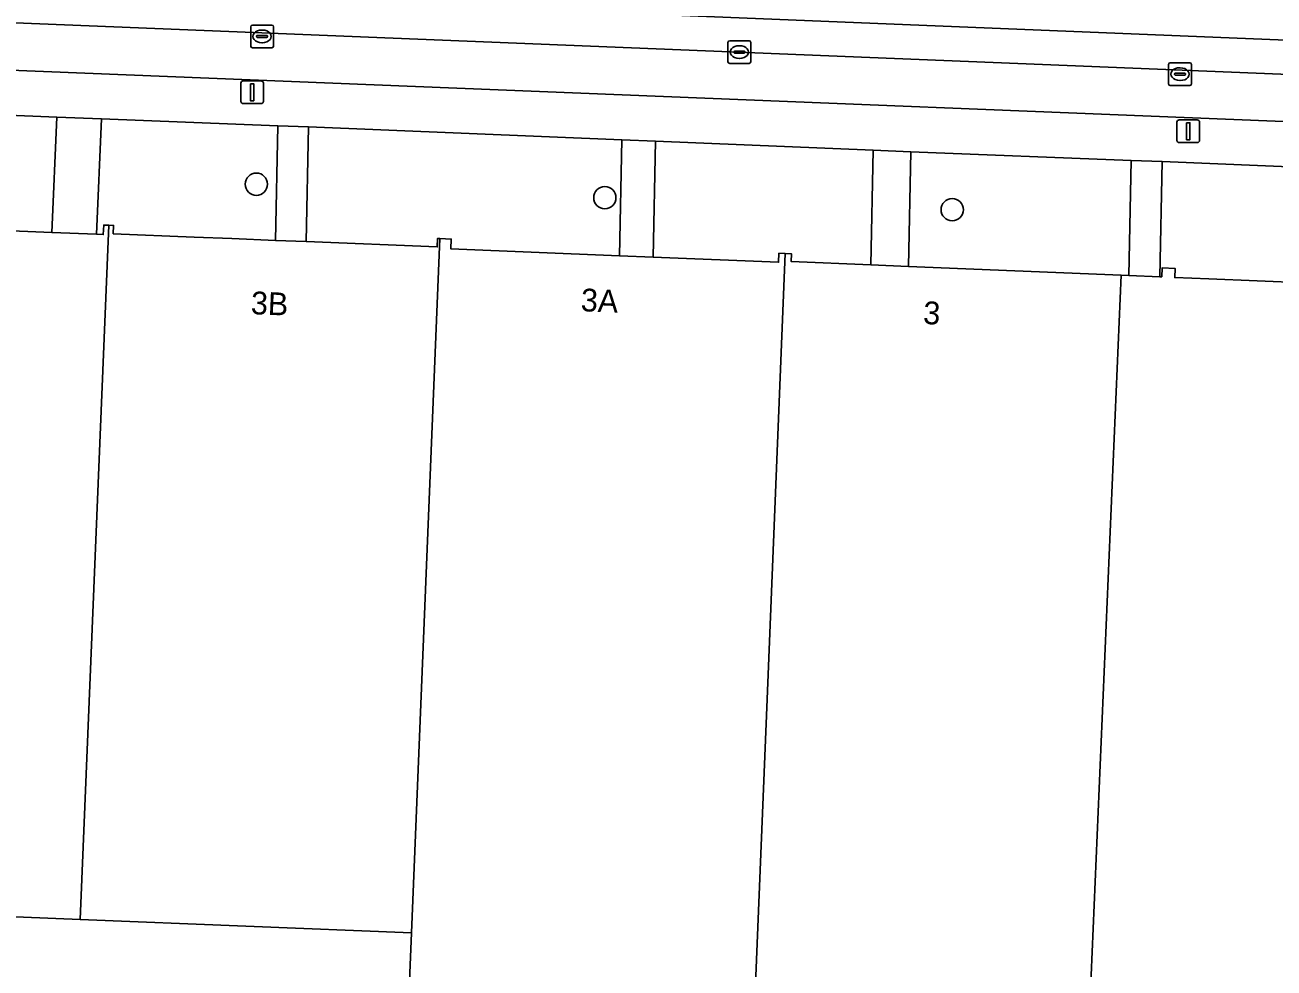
# Model space of a CAD drawing. Extents: x 160732 to 162107, y 387428 to 388479.
# Drawn here: x 161687.2 to 161742, y 387700.4 to 387741.9 of the extents above; entities that cross this region are included whole.
import ezdxf

# ---------------------------------------------------------------- set-up
doc = ezdxf.new("R2010")
doc.units = 0
for name, color, linetype in [('IMGEO_Boom', 7, 'Continuous'), ('IMGEO_Erf', 7, 'Continuous'), ('IMGEO_Groenvoorziening', 7, 'Continuous'), ('IMGEO_Kolk', 7, 'Continuous'), ('IMGEO_Lichtmast', 7, 'Continuous'), ('IMGEO_Pand', 7, 'Continuous'), ('IMGEO_Pand_nummerreeks', 7, 'Continuous'), ('IMGEO_Parkeervlak_open', 7, 'Continuous'), ('IMGEO_Rijbaan_lokaal_gesloten', 7, 'Continuous'), ('IMGEO_Rijbaan_lokaal_open', 7, 'Continuous'), ('IMGEO_Voetpad_open', 7, 'Continuous')]:
    doc.layers.add(name, color=color, linetype=linetype)

msp = doc.modelspace()

# ---------------------------------------------------------------- linework, layer by layer
at = {"layer": 'IMGEO_Boom'}
for centre in [(161697.316, 387734.865), (161712.62, 387734.272), (161727.874, 387733.746)]:
    msp.add_circle(centre, 0.489, dxfattribs=at)
at = {"layer": 'IMGEO_Erf'}
msp.add_lwpolyline([(161682.768, 387692.969), (161696.327, 387692.43), (161696.661, 387692.417), (161700.168, 387692.278), (161700.493, 387692.265), (161703.725, 387692.136), (161704.128, 387701.983), (161689.582, 387702.579), (161650.114, 387704.195)], dxfattribs=at)
at = {"layer": 'IMGEO_Groenvoorziening'}
for points in [[(161688.546, 387737.81), (161663.075, 387738.862), (161662.913, 387735.225), (161662.85, 387733.798), (161675.706, 387733.272), (161675.721, 387733.622), (161676.321, 387733.597), (161676.307, 387733.241), (161688.337, 387732.748)], [(161690.594, 387732.656), (161690.611, 387733.072), (161690.83, 387733.063), (161691.048, 387733.054), (161691.033, 387732.691), (161694.584, 387732.545), (161696.233, 387732.478), (161698.155, 387732.399), (161698.257, 387737.43), (161690.51, 387737.734), (161690.301, 387732.668)], [(161699.505, 387732.344), (161705.256, 387732.108), (161705.272, 387732.483), (161705.376, 387732.479), (161705.874, 387732.458), (161705.856, 387732.024), (161713.26, 387731.721), (161713.363, 387736.815), (161699.607, 387737.381)], [(161714.741, 387731.66), (161720.25, 387731.435), (161720.266, 387731.83), (161720.544, 387731.818), (161720.821, 387731.807), (161720.807, 387731.466), (161724.294, 387731.323), (161724.396, 387736.359), (161714.843, 387736.754)], [(161735.736, 387735.902), (161726.051, 387736.294), (161725.95, 387731.255), (161735.29, 387730.873), (161735.634, 387730.859)], [(161737.088, 387735.856), (161736.996, 387730.803), (161737.075, 387730.8), (161737.09, 387731.19), (161737.665, 387731.167), (161737.649, 387730.768), (161739.148, 387730.707), (161751.883, 387730.186), (161751.9, 387730.602), (161752.465, 387730.579), (161752.449, 387730.186), (161757.482, 387729.98), (161757.687, 387734.997)]]:
    msp.add_lwpolyline(points, close=True, dxfattribs=at)
at = {"layer": 'IMGEO_Kolk'}
for p, q in [((161697.067, 387740.929), (161697.067, 387741.781)), ((161697.142, 387741.855), (161697.994, 387741.855)), ((161697.326, 387741.349), (161697.326, 387741.361)), ((161697.369, 387741.398), (161697.767, 387741.398)), ((161697.555, 387741.635), (161697.58, 387741.635)), ((161697.81, 387741.361), (161697.81, 387741.349)), ((161698.068, 387741.781), (161698.068, 387740.929)), ((161697.994, 387740.855), (161697.142, 387740.855)), ((161697.764, 387741.312), (161697.366, 387741.312)), ((161697.578, 387741.075), (161697.553, 387741.075)), ((161718.026, 387740.24), (161718.026, 387741.092)), ((161718.101, 387741.166), (161718.953, 387741.166)), ((161718.514, 387740.946), (161718.539, 387740.946)), ((161719.027, 387741.092), (161719.027, 387740.24)), ((161718.285, 387740.66), (161718.285, 387740.672)), ((161718.723, 387740.623), (161718.325, 387740.623)), ((161718.328, 387740.709), (161718.726, 387740.709)), ((161718.537, 387740.386), (161718.512, 387740.386)), ((161718.769, 387740.672), (161718.769, 387740.66)), ((161718.953, 387740.166), (161718.101, 387740.166)), ((161737.378, 387739.272), (161737.378, 387740.124)), ((161737.453, 387740.198), (161738.305, 387740.198)), ((161737.637, 387739.692), (161737.637, 387739.704)), ((161737.68, 387739.741), (161738.078, 387739.741)), ((161737.866, 387739.978), (161737.891, 387739.978)), ((161738.121, 387739.704), (161738.121, 387739.692)), ((161738.379, 387740.124), (161738.379, 387739.272)), ((161738.305, 387739.198), (161737.453, 387739.198)), ((161738.075, 387739.655), (161737.677, 387739.655)), ((161737.889, 387739.418), (161737.864, 387739.418))]:
    msp.add_line(p, q, dxfattribs=at)
for points in [[(161697.067, 387740.929), (161697.067, 387741.781)], [(161697.142, 387741.855), (161697.994, 387741.855)], [(161698.068, 387741.781), (161698.068, 387740.929)], [(161697.994, 387740.855), (161697.142, 387740.855)], [(161718.026, 387740.24), (161718.026, 387741.092)], [(161718.101, 387741.166), (161718.953, 387741.166)], [(161719.027, 387741.092), (161719.027, 387740.24)], [(161718.953, 387740.166), (161718.101, 387740.166)], [(161737.378, 387739.272), (161737.378, 387740.124)], [(161737.453, 387740.198), (161738.305, 387740.198)], [(161738.379, 387740.124), (161738.379, 387739.272)], [(161738.305, 387739.198), (161737.453, 387739.198)]]:
    msp.add_lwpolyline(points, dxfattribs=at)
for centre, radius, start, end in [((161697.144, 387741.779), 0.0765, 91.552, 178.448), ((161697.144, 387741.779), 0.0765, 91.552, 178.448), ((161697.366, 387741.358), 0.0403, 85.8775, 175.7526), ((161697.363, 387741.348), 0.0366, 178.938, 274.7102), ((161697.767, 387741.355), 0.043, 264.8664, 352.4533), ((161697.771, 387741.36), 0.0386, 1.7309, 96.639), ((161697.992, 387741.779), 0.0765, 1.552, 88.448), ((161697.992, 387741.779), 0.0765, 1.552, 88.448), ((161697.144, 387740.931), 0.0765, 181.552, 268.448), ((161697.144, 387740.931), 0.0765, 181.552, 268.448), ((161697.992, 387740.931), 0.0765, 271.552, 358.448), ((161697.992, 387740.931), 0.0765, 271.552, 358.448), ((161718.103, 387741.09), 0.0765, 91.552, 178.448), ((161718.103, 387741.09), 0.0765, 91.552, 178.448), ((161718.951, 387741.09), 0.0765, 1.552, 88.448), ((161718.951, 387741.09), 0.0765, 1.552, 88.448), ((161718.325, 387740.669), 0.0403, 85.8775, 175.7526), ((161718.322, 387740.659), 0.0366, 178.938, 274.7102), ((161718.726, 387740.666), 0.043, 264.8664, 352.4533), ((161718.73, 387740.671), 0.0386, 1.7309, 96.639), ((161718.103, 387740.242), 0.0765, 181.552, 268.448), ((161718.103, 387740.242), 0.0765, 181.552, 268.448), ((161718.951, 387740.242), 0.0765, 271.552, 358.448), ((161718.951, 387740.242), 0.0765, 271.552, 358.448), ((161737.455, 387740.122), 0.0765, 91.552, 178.448), ((161737.455, 387740.122), 0.0765, 91.552, 178.448), ((161737.677, 387739.701), 0.0403, 85.8775, 175.7526), ((161738.082, 387739.703), 0.0386, 1.7309, 96.639), ((161738.303, 387740.122), 0.0765, 1.552, 88.448), ((161738.303, 387740.122), 0.0765, 1.552, 88.448), ((161737.455, 387739.274), 0.0765, 181.552, 268.448), ((161737.455, 387739.274), 0.0765, 181.552, 268.448), ((161737.674, 387739.691), 0.0366, 178.938, 274.7102), ((161738.078, 387739.698), 0.043, 264.8664, 352.4533), ((161738.303, 387739.274), 0.0765, 271.552, 358.448), ((161738.303, 387739.274), 0.0765, 271.552, 358.448)]:
    msp.add_arc(centre, radius, start, end, dxfattribs=at)
for centre, major_axis, ratio, start_param, end_param in [((161697.554, 387741.355), (-0.387, 0.002), 0.722429, 4.712389, 7.853982), ((161697.579, 387741.355), (-0.39, 0.002), 0.717154, 1.570796, 4.712389), ((161718.513, 387740.666), (-0.387, 0.002), 0.722429, 4.712389, 7.853982), ((161718.538, 387740.666), (-0.39, 0.002), 0.717154, 1.570796, 4.712389), ((161737.865, 387739.698), (-0.387, 0.002), 0.722429, 4.712389, 7.853982), ((161737.89, 387739.698), (-0.39, 0.002), 0.717154, 1.570796, 4.712389)]:
    msp.add_ellipse(centre, major_axis=major_axis, ratio=ratio, start_param=start_param, end_param=end_param, dxfattribs=at)
at = {"layer": 'IMGEO_Lichtmast'}
for p, q in [((161696.633, 387738.504), (161696.633, 387739.304)), ((161696.633, 387739.304), (161696.633, 387738.504)), ((161696.733, 387739.404), (161697.523, 387739.404)), ((161697.523, 387739.404), (161696.733, 387739.404)), ((161697.623, 387739.304), (161697.623, 387738.504)), ((161697.623, 387738.504), (161697.623, 387739.304)), ((161697.523, 387738.404), (161696.733, 387738.404)), ((161696.733, 387738.404), (161697.523, 387738.404)), ((161737.745, 387736.791), (161737.745, 387737.591)), ((161737.745, 387737.591), (161737.745, 387736.791)), ((161737.845, 387737.691), (161738.635, 387737.691)), ((161738.635, 387737.691), (161737.845, 387737.691)), ((161738.735, 387737.591), (161738.735, 387736.791)), ((161738.735, 387736.791), (161738.735, 387737.591)), ((161738.635, 387736.691), (161737.845, 387736.691)), ((161737.845, 387736.691), (161738.635, 387736.691))]:
    msp.add_line(p, q, dxfattribs=at)
for points in [[(161697.053, 387739.279), (161697.203, 387739.279), (161697.203, 387738.529), (161697.053, 387738.529), (161697.053, 387739.279)], [(161738.165, 387737.566), (161738.315, 387737.566), (161738.315, 387736.816), (161738.165, 387736.816), (161738.165, 387737.566)]]:
    msp.add_lwpolyline(points, dxfattribs=at)
for centre, start, end in [((161696.733, 387739.304), 90, 180), ((161696.733, 387739.304), 90, 180), ((161697.523, 387739.304), 0, 90), ((161697.523, 387739.304), 360, 90), ((161696.733, 387738.504), 180, 270), ((161696.733, 387738.504), 180, 270), ((161697.523, 387738.504), 270, 0), ((161697.523, 387738.504), 270, 0), ((161737.845, 387737.591), 90, 180), ((161737.845, 387737.591), 90, 180), ((161738.635, 387737.591), 0, 90), ((161738.635, 387737.591), 360, 90), ((161737.845, 387736.791), 180, 270), ((161737.845, 387736.791), 180, 270), ((161738.635, 387736.791), 270, 0), ((161738.635, 387736.791), 270, 0)]:
    msp.add_arc(centre, 0.1, start, end, dxfattribs=at)
at = {"layer": 'IMGEO_Pand'}
msp.add_lwpolyline([(161650.114, 387704.195), (161689.582, 387702.579), (161690.83, 387733.063), (161690.611, 387733.072), (161690.594, 387732.656), (161690.301, 387732.668), (161688.337, 387732.748), (161676.307, 387733.241)], dxfattribs=at)
for points in [[(161704.128, 387701.983), (161705.376, 387732.479), (161705.272, 387732.483), (161705.256, 387732.108), (161699.505, 387732.344), (161698.155, 387732.399), (161696.233, 387732.478), (161694.584, 387732.545), (161691.033, 387732.691), (161691.048, 387733.054), (161690.83, 387733.063), (161689.582, 387702.579)], [(161719.742, 387712.244), (161720.544, 387731.818), (161720.266, 387731.83), (161720.25, 387731.435), (161714.741, 387731.66), (161713.26, 387731.721), (161705.856, 387732.024), (161705.874, 387732.458), (161705.376, 387732.479), (161704.128, 387701.983), (161703.725, 387692.136), (161707.354, 387691.988), (161711.239, 387691.829), (161715.234, 387691.665), (161718.894, 387691.515)], [(161735.29, 387730.873), (161725.95, 387731.255), (161724.294, 387731.323), (161720.807, 387731.466), (161720.821, 387731.807), (161720.544, 387731.818), (161719.742, 387712.244), (161718.894, 387691.515), (161722.383, 387691.372), (161726.208, 387691.216), (161733.58, 387690.914)], [(161756.708, 387711.067), (161756.825, 387713.914), (161757.482, 387729.98), (161752.449, 387730.186), (161752.465, 387730.579), (161751.9, 387730.602), (161751.883, 387730.186), (161739.148, 387730.707), (161737.649, 387730.768), (161737.665, 387731.167), (161737.09, 387731.19), (161737.075, 387730.8), (161736.996, 387730.803), (161735.634, 387730.859), (161735.29, 387730.873), (161733.58, 387690.914), (161740.382, 387690.636), (161743.842, 387690.494), (161754.835, 387690.043), (161755.846, 387690.002), (161756.491, 387705.761), (161756.571, 387707.722), (161756.695, 387710.756)]]:
    msp.add_lwpolyline(points, close=True, dxfattribs=at)
at = {"layer": 'IMGEO_Parkeervlak_open'}
for points in [[(161759.996, 387738.977), (161634.376, 387744.09)], [(161637.487, 387741.844), (161756.572, 387737.046)]]:
    msp.add_lwpolyline(points, dxfattribs=at)
at = {"layer": 'IMGEO_Rijbaan_lokaal_gesloten'}
msp.add_lwpolyline([(161760.048, 387740.507), (161745.061, 387741.085), (161634.196, 387745.623), (161634.133, 387744.1), (161634.376, 387744.09), (161759.996, 387738.977)], close=True, dxfattribs=at)
at = {"layer": 'IMGEO_Rijbaan_lokaal_open'}
msp.add_lwpolyline([(161763.145, 387743.813), (161760.389, 387743.957), (161760.161, 387743.969), (161760.085, 387742.445), (161745.161, 387743.065), (161634.276, 387747.551), (161634.196, 387745.623), (161745.061, 387741.085), (161760.048, 387740.507), (161759.996, 387738.977), (161763.079, 387738.81)], dxfattribs=at)
at = {"layer": 'IMGEO_Voetpad_open'}
for points in [[(161756.572, 387737.046), (161637.487, 387741.844)], [(161622.157, 387740.53), (161633.643, 387740.077), (161635.144, 387740.008), (161650.483, 387739.376), (161651.835, 387739.321), (161661.721, 387738.922), (161663.075, 387738.862), (161688.546, 387737.81), (161690.51, 387737.734), (161698.257, 387737.43), (161699.607, 387737.381), (161713.363, 387736.815), (161714.843, 387736.754), (161724.396, 387736.359), (161726.051, 387736.294), (161735.736, 387735.902), (161737.088, 387735.856), (161757.687, 387734.997), (161760.763, 387734.868), (161762.065, 387734.814)]]:
    msp.add_lwpolyline(points, dxfattribs=at)
for points in [[(161690.301, 387732.668), (161690.51, 387737.734), (161688.546, 387737.81), (161688.337, 387732.748)], [(161699.607, 387737.381), (161698.257, 387737.43), (161698.155, 387732.399), (161699.505, 387732.344)], [(161714.843, 387736.754), (161713.363, 387736.815), (161713.26, 387731.721), (161714.741, 387731.66)], [(161724.294, 387731.323), (161725.95, 387731.255), (161726.051, 387736.294), (161724.396, 387736.359)], [(161736.996, 387730.803), (161737.088, 387735.856), (161735.736, 387735.902), (161735.634, 387730.859)]]:
    msp.add_lwpolyline(points, close=True, dxfattribs=at)

# ---------------------------------------------------------------- texts
at = {"layer": 'IMGEO_Pand_nummerreeks'}
for s, rotation, p in [('3B', 357.6528, (161697.061, 387729.161)), ('3A', 357.4561, (161711.55, 387729.291)), ('3', 357.4618, (161726.586, 387728.728))]:
    msp.add_text(s, height=1, rotation=rotation, dxfattribs=at).set_placement(p)

doc.saveas('drawing.dxf')
